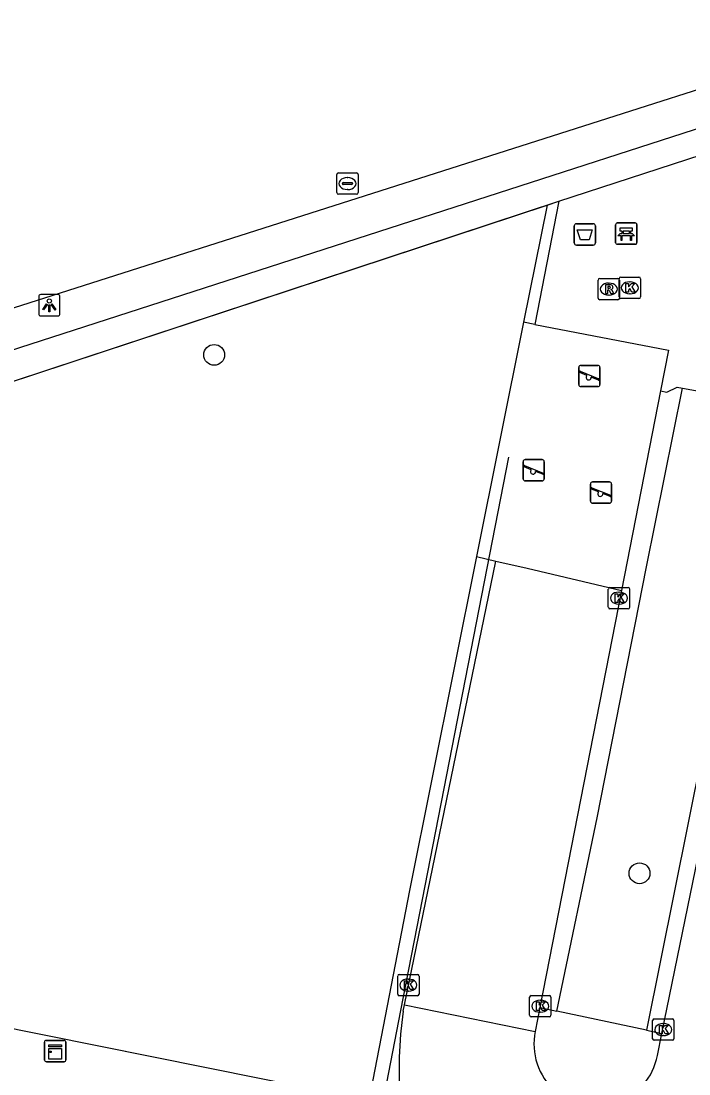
# Model space of a CAD drawing. Extents: x 158087 to 159494, y 382905 to 383981.
# Drawn here: x 159141.85 to 159173.17, y 382935.8 to 382985.22 of the extents above; entities that cross this region are included whole.
import ezdxf

# ---------------------------------------------------------------- set-up
doc = ezdxf.new("R2010")
doc.units = 0
for name, color, linetype in [('IMGEO_Afvalbak', 7, 'Continuous'), ('IMGEO_Bank', 7, 'Continuous'), ('IMGEO_Boom', 7, 'Continuous'), ('IMGEO_Groenvoorziening', 7, 'Continuous'), ('IMGEO_Haag', 7, 'Continuous'), ('IMGEO_Hek', 7, 'Continuous'), ('IMGEO_Kast', 7, 'Continuous'), ('IMGEO_Kolk', 7, 'Continuous'), ('IMGEO_Lichtpunt', 7, 'Continuous'), ('IMGEO_Rijbaan_lokaal_open', 7, 'Continuous'), ('IMGEO_Rioolput', 7, 'Continuous'), ('IMGEO_Speelvoorziening', 7, 'Continuous'), ('IMGEO_Verkeerseiland_open', 7, 'Continuous'), ('IMGEO_Voetpad_open', 7, 'Continuous'), ('IMGEO_Waterleidingput', 7, 'Continuous')]:
    doc.layers.add(name, color=color, linetype=linetype)

msp = doc.modelspace()

# ---------------------------------------------------------------- linework, layer by layer
at = {"layer": 'IMGEO_Afvalbak'}
for p, q in [((159167.794, 382974.803), (159167.794, 382975.603)), ((159167.794, 382975.603), (159167.794, 382974.803)), ((159167.894, 382975.703), (159168.684, 382975.703)), ((159168.684, 382975.703), (159167.894, 382975.703)), ((159168.784, 382975.603), (159168.784, 382974.803)), ((159168.784, 382974.803), (159168.784, 382975.603)), ((159168.684, 382974.703), (159167.894, 382974.703)), ((159167.894, 382974.703), (159168.684, 382974.703))]:
    msp.add_line(p, q, dxfattribs=at)
msp.add_lwpolyline([(159167.937, 382975.417), (159168.641, 382975.417), (159168.492, 382974.947), (159168.086, 382974.947), (159167.937, 382975.417)], dxfattribs=at)
for centre, start, end in [((159167.894, 382975.603), 90, 180), ((159167.894, 382975.603), 90, 180), ((159168.684, 382975.603), 0, 90), ((159168.684, 382975.603), 360, 90), ((159167.894, 382974.803), 180, 270), ((159167.894, 382974.803), 180, 270), ((159168.684, 382974.803), 270, 0), ((159168.684, 382974.803), 270, 0)]:
    msp.add_arc(centre, 0.1, start, end, dxfattribs=at)
at = {"layer": 'IMGEO_Bank'}
for p, q in [((159169.735, 382974.815), (159169.735, 382975.656)), ((159169.735, 382975.656), (159169.735, 382974.815)), ((159169.81, 382975.74), (159170.651, 382975.74)), ((159170.651, 382975.74), (159169.81, 382975.74)), ((159170.735, 382975.665), (159170.735, 382974.824)), ((159170.735, 382974.824), (159170.735, 382975.665)), ((159170.432, 382975.138), (159170.039, 382975.138)), ((159170.044, 382975.246), (159170.044, 382975.352)), ((159170.088, 382975.352), (159170.088, 382975.246)), ((159170.376, 382975.358), (159170.094, 382975.358)), ((159170.094, 382975.24), (159170.376, 382975.24)), ((159170.382, 382975.246), (159170.382, 382975.352)), ((159170.426, 382975.352), (159170.426, 382975.246)), ((159170.66, 382974.74), (159169.819, 382974.74)), ((159169.819, 382974.74), (159170.66, 382974.74))]:
    msp.add_line(p, q, dxfattribs=at)
for points in [[(159170.038, 382975.358), (159169.952, 382975.358), (159169.952, 382975.519), (159170.515, 382975.519), (159170.515, 382975.358), (159170.432, 382975.358)], [(159169.982, 382975.138), (159169.84, 382975.138), (159169.952, 382975.24), (159170.038, 382975.24)], [(159170.032, 382975.131), (159170.032, 382974.924), (159169.989, 382974.924), (159169.989, 382975.131)], [(159170.432, 382975.24), (159170.515, 382975.24), (159170.627, 382975.138), (159170.488, 382975.138)], [(159170.482, 382975.131), (159170.482, 382974.924), (159170.438, 382974.924), (159170.438, 382975.131)]]:
    msp.add_lwpolyline(points, dxfattribs=at)
for centre, radius, start, end in [((159169.813, 382975.662), 0.0779, 92.4484, 184.2845), ((159169.813, 382975.662), 0.0779, 92.4484, 184.2845), ((159170.657, 382975.662), 0.0779, 2.4484, 94.2845), ((159170.657, 382975.662), 0.0779, 2.4484, 94.2845), ((159169.982, 382975.131), 0.00671, 2.8957, 87.1043), ((159170.039, 382975.131), 0.00671, 92.8957, 177.1043), ((159170.037, 382975.351), 0.00671, 2.8957, 87.1043), ((159170.037, 382975.247), 0.00671, 272.8957, 357.1043), ((159170.094, 382975.351), 0.00671, 92.8957, 177.1043), ((159170.094, 382975.247), 0.00671, 182.8957, 267.1043), ((159170.376, 382975.351), 0.00671, 2.8957, 87.1043), ((159170.376, 382975.247), 0.00671, 272.8957, 357.1043), ((159170.433, 382975.351), 0.00671, 92.8957, 177.1043), ((159170.433, 382975.247), 0.00671, 182.8957, 267.1043), ((159170.431, 382975.131), 0.00671, 2.8957, 87.1043), ((159170.488, 382975.131), 0.00671, 92.8957, 177.1043), ((159169.813, 382974.818), 0.0779, 182.4484, 274.2845), ((159169.813, 382974.818), 0.0779, 182.4484, 274.2845), ((159170.657, 382974.818), 0.0779, 272.4484, 4.2845), ((159170.657, 382974.818), 0.0779, 272.4484, 4.2845)]:
    msp.add_arc(centre, radius, start, end, dxfattribs=at)
at = {"layer": 'IMGEO_Boom'}
for centre in [(159150.904, 382969.549), (159170.856, 382945.221)]:
    msp.add_circle(centre, 0.489, dxfattribs=at)
at = {"layer": 'IMGEO_Groenvoorziening'}
for points in [[(159094.248, 382956.684), (159183.625, 382985.215)], [(159166.516, 382976.582), (159165.412, 382971.079)], [(159163.207, 382960.083), (159160.066, 382944.421), (159158.157, 382934.552), (159135.307, 382939.165), (159083.059, 382949.714), (159075.072, 382951.327), (159065.327, 382953.294), (159069.787, 382974.881)], [(159165.412, 382971.079), (159163.207, 382960.083)], [(159165.938, 382970.978), (159165.412, 382971.079)], [(159163.207, 382960.083), (159164.108, 382959.875)]]:
    msp.add_lwpolyline(points, dxfattribs=at)
at = {"layer": 'IMGEO_Haag'}
for points in [[(159184.112, 382983.572), (159093.802, 382954.382)], [(159094.283, 382953.002), (159135.086, 382966.206), (159166.516, 382976.582)], [(159166.516, 382976.582), (159167.065, 382976.763)]]:
    msp.add_lwpolyline(points, dxfattribs=at)
at = {"layer": 'IMGEO_Hek'}
for points in [[(159135.086, 382966.206), (159167.065, 382976.763)], [(159159.663, 382938.775), (159164.725, 382964.749)], [(159158.814, 382934.419), (159159.663, 382938.775)]]:
    msp.add_lwpolyline(points, dxfattribs=at)
at = {"layer": 'IMGEO_Kast'}
for p, q in [((159142.948, 382936.453), (159142.948, 382937.294)), ((159142.948, 382937.294), (159142.948, 382936.453)), ((159143.023, 382937.378), (159143.864, 382937.378)), ((159143.864, 382937.378), (159143.023, 382937.378)), ((159143.948, 382937.303), (159143.948, 382936.462)), ((159143.948, 382936.462), (159143.948, 382937.303)), ((159143.873, 382936.378), (159143.032, 382936.378)), ((159143.032, 382936.378), (159143.873, 382936.378))]:
    msp.add_line(p, q, dxfattribs=at)
for points in [[(159143.143, 382937.168), (159143.743, 382937.168), (159143.743, 382937.083), (159143.143, 382937.083), (159143.143, 382937.168)], [(159143.143, 382936.993), (159143.743, 382936.993), (159143.743, 382936.504), (159143.143, 382936.504), (159143.143, 382936.993)]]:
    msp.add_lwpolyline(points, dxfattribs=at)
msp.add_circle((159143.227, 382936.842), 0.0377, dxfattribs=at)
for centre, start, end in [((159143.026, 382937.3), 92.4484, 184.2845), ((159143.026, 382937.3), 92.4484, 184.2845), ((159143.87, 382937.3), 2.4484, 94.2845), ((159143.87, 382937.3), 2.4484, 94.2845), ((159143.026, 382936.456), 182.4484, 274.2845), ((159143.026, 382936.456), 182.4484, 274.2845), ((159143.87, 382936.456), 272.4484, 4.2845), ((159143.87, 382936.456), 272.4484, 4.2845)]:
    msp.add_arc(centre, 0.0779, start, end, dxfattribs=at)
at = {"layer": 'IMGEO_Kolk'}
for p, q in [((159169.9, 382972.27), (159169.9, 382973.122)), ((159169.975, 382973.196), (159170.827, 382973.196)), ((159170.388, 382972.976), (159170.413, 382972.976)), ((159170.901, 382973.122), (159170.901, 382972.27)), ((159170.827, 382972.196), (159169.975, 382972.196)), ((159170.411, 382972.416), (159170.386, 382972.416)), ((159169.392, 382957.707), (159169.392, 382958.559)), ((159169.467, 382958.633), (159170.319, 382958.633)), ((159169.88, 382958.413), (159169.905, 382958.413)), ((159170.393, 382958.559), (159170.393, 382957.707)), ((159169.903, 382957.853), (159169.878, 382957.853)), ((159170.319, 382957.633), (159169.467, 382957.633)), ((159159.512, 382939.549), (159159.512, 382940.401)), ((159159.587, 382940.475), (159160.439, 382940.475)), ((159160.513, 382940.401), (159160.513, 382939.549)), ((159160, 382940.255), (159160.025, 382940.255)), ((159160.439, 382939.475), (159159.587, 382939.475)), ((159160.023, 382939.695), (159159.998, 382939.695)), ((159165.7, 382938.558), (159165.7, 382939.41)), ((159165.775, 382939.484), (159166.627, 382939.484)), ((159166.701, 382939.41), (159166.701, 382938.558)), ((159166.188, 382939.264), (159166.213, 382939.264)), ((159166.627, 382938.484), (159165.775, 382938.484)), ((159166.211, 382938.704), (159166.186, 382938.704)), ((159171.468, 382937.459), (159171.468, 382938.311)), ((159171.543, 382938.385), (159172.395, 382938.385)), ((159171.956, 382938.165), (159171.981, 382938.165)), ((159172.469, 382938.311), (159172.469, 382937.459)), ((159171.979, 382937.605), (159171.954, 382937.605)), ((159172.395, 382937.385), (159171.543, 382937.385))]:
    msp.add_line(p, q, dxfattribs=at)
for points in [[(159169.9, 382972.27), (159169.9, 382973.122)], [(159169.975, 382973.196), (159170.827, 382973.196)], [(159170.901, 382973.122), (159170.901, 382972.27)], [(159170.221, 382972.896), (159170.344, 382972.896), (159170.344, 382972.745), (159170.474, 382972.896), (159170.638, 382972.896), (159170.492, 382972.745), (159170.645, 382972.496), (159170.493, 382972.496), (159170.408, 382972.66), (159170.344, 382972.593), (159170.344, 382972.496), (159170.221, 382972.496), (159170.221, 382972.896)], [(159170.827, 382972.196), (159169.975, 382972.196)], [(159169.392, 382957.707), (159169.392, 382958.559)], [(159169.467, 382958.633), (159170.319, 382958.633)], [(159169.713, 382958.333), (159169.836, 382958.333), (159169.836, 382958.182), (159169.966, 382958.333), (159170.13, 382958.333), (159169.984, 382958.182), (159170.137, 382957.933), (159169.985, 382957.933), (159169.9, 382958.097), (159169.836, 382958.03), (159169.836, 382957.933), (159169.713, 382957.933), (159169.713, 382958.333)], [(159170.393, 382958.559), (159170.393, 382957.707)], [(159170.319, 382957.633), (159169.467, 382957.633)], [(159159.512, 382939.549), (159159.512, 382940.401)], [(159159.587, 382940.475), (159160.439, 382940.475)], [(159160.513, 382940.401), (159160.513, 382939.549)], [(159159.833, 382940.175), (159159.956, 382940.175), (159159.956, 382940.024), (159160.086, 382940.175), (159160.25, 382940.175), (159160.104, 382940.024), (159160.257, 382939.775), (159160.105, 382939.775), (159160.02, 382939.939), (159159.956, 382939.872), (159159.956, 382939.775), (159159.833, 382939.775), (159159.833, 382940.175)], [(159160.439, 382939.475), (159159.587, 382939.475)], [(159165.7, 382938.558), (159165.7, 382939.41)], [(159165.775, 382939.484), (159166.627, 382939.484)], [(159166.701, 382939.41), (159166.701, 382938.558)], [(159166.021, 382939.184), (159166.144, 382939.184), (159166.144, 382939.033), (159166.274, 382939.184), (159166.438, 382939.184), (159166.292, 382939.033), (159166.445, 382938.784), (159166.293, 382938.784), (159166.208, 382938.948), (159166.144, 382938.881), (159166.144, 382938.784), (159166.021, 382938.784), (159166.021, 382939.184)], [(159166.627, 382938.484), (159165.775, 382938.484)], [(159171.468, 382937.459), (159171.468, 382938.311)], [(159171.543, 382938.385), (159172.395, 382938.385)], [(159171.789, 382938.085), (159171.912, 382938.085), (159171.912, 382937.934), (159172.042, 382938.085), (159172.206, 382938.085), (159172.06, 382937.934), (159172.213, 382937.685), (159172.061, 382937.685), (159171.976, 382937.849), (159171.912, 382937.782), (159171.912, 382937.685), (159171.789, 382937.685), (159171.789, 382938.085)], [(159172.469, 382938.311), (159172.469, 382937.459)], [(159172.395, 382937.385), (159171.543, 382937.385)]]:
    msp.add_lwpolyline(points, dxfattribs=at)
for centre, start, end in [((159169.977, 382973.12), 91.552, 178.448), ((159169.977, 382973.12), 91.552, 178.448), ((159170.825, 382973.12), 1.552, 88.448), ((159170.825, 382973.12), 1.552, 88.448), ((159169.977, 382972.272), 181.552, 268.448), ((159169.977, 382972.272), 181.552, 268.448), ((159170.825, 382972.272), 271.552, 358.448), ((159170.825, 382972.272), 271.552, 358.448), ((159169.469, 382958.557), 91.552, 178.448), ((159169.469, 382958.557), 91.552, 178.448), ((159170.317, 382958.557), 1.552, 88.448), ((159170.317, 382958.557), 1.552, 88.448), ((159169.469, 382957.709), 181.552, 268.448), ((159169.469, 382957.709), 181.552, 268.448), ((159170.317, 382957.709), 271.552, 358.448), ((159170.317, 382957.709), 271.552, 358.448), ((159159.589, 382940.399), 91.552, 178.448), ((159159.589, 382940.399), 91.552, 178.448), ((159160.437, 382940.399), 1.552, 88.448), ((159160.437, 382940.399), 1.552, 88.448), ((159159.589, 382939.551), 181.552, 268.448), ((159159.589, 382939.551), 181.552, 268.448), ((159160.437, 382939.551), 271.552, 358.448), ((159160.437, 382939.551), 271.552, 358.448), ((159165.777, 382939.408), 91.552, 178.448), ((159165.777, 382939.408), 91.552, 178.448), ((159166.625, 382939.408), 1.552, 88.448), ((159166.625, 382939.408), 1.552, 88.448), ((159165.777, 382938.56), 181.552, 268.448), ((159165.777, 382938.56), 181.552, 268.448), ((159166.625, 382938.56), 271.552, 358.448), ((159166.625, 382938.56), 271.552, 358.448), ((159171.545, 382938.309), 91.552, 178.448), ((159171.545, 382938.309), 91.552, 178.448), ((159172.393, 382938.309), 1.552, 88.448), ((159172.393, 382938.309), 1.552, 88.448), ((159171.545, 382937.461), 181.552, 268.448), ((159171.545, 382937.461), 181.552, 268.448), ((159172.393, 382937.461), 271.552, 358.448), ((159172.393, 382937.461), 271.552, 358.448)]:
    msp.add_arc(centre, 0.0765, start, end, dxfattribs=at)
for centre, major_axis, ratio, start_param, end_param in [((159170.387, 382972.696), (-0.387, 0.002), 0.722429, 4.712389, 7.853982), ((159170.412, 382972.696), (-0.39, 0.002), 0.717154, 1.570796, 4.712389), ((159169.879, 382958.133), (-0.387, 0.002), 0.722429, 4.712389, 7.853982), ((159169.904, 382958.133), (-0.39, 0.002), 0.717154, 1.570796, 4.712389), ((159159.999, 382939.975), (-0.387, 0.002), 0.722429, 4.712389, 7.853982), ((159160.024, 382939.975), (-0.39, 0.002), 0.717154, 1.570796, 4.712389), ((159166.187, 382938.984), (-0.387, 0.002), 0.722429, 4.712389, 7.853982), ((159166.212, 382938.984), (-0.39, 0.002), 0.717154, 1.570796, 4.712389), ((159171.955, 382937.885), (-0.387, 0.002), 0.722429, 4.712389, 7.853982), ((159171.98, 382937.885), (-0.39, 0.002), 0.717154, 1.570796, 4.712389)]:
    msp.add_ellipse(centre, major_axis=major_axis, ratio=ratio, start_param=start_param, end_param=end_param, dxfattribs=at)
at = {"layer": 'IMGEO_Lichtpunt'}
for p, q in [((159142.673, 382972.282), (159142.673, 382971.475)), ((159142.673, 382972.282), (159142.673, 382971.475)), ((159143.575, 382972.377), (159142.767, 382972.377)), ((159143.575, 382972.377), (159142.767, 382972.377)), ((159143.669, 382971.475), (159143.669, 382972.282)), ((159143.669, 382971.475), (159143.669, 382972.282)), ((159142.767, 382971.381), (159143.575, 382971.381)), ((159142.767, 382971.381), (159143.575, 382971.381))]:
    msp.add_line(p, q, dxfattribs=at)
for points in [[(159143.047, 382971.946), (159143.086, 382971.918), (159142.898, 382971.656), (159142.86, 382971.683), (159143.047, 382971.946)], [(159143.149, 382971.898), (159143.196, 382971.898), (159143.196, 382971.576), (159143.149, 382971.576), (159143.149, 382971.898)], [(159143.259, 382971.918), (159143.297, 382971.945), (159143.484, 382971.683), (159143.445, 382971.655), (159143.259, 382971.918)]]:
    msp.add_lwpolyline(points, dxfattribs=at)
msp.add_circle((159143.172, 382972.08), 0.0994, dxfattribs=at)
for centre, start, end in [((159142.767, 382972.282), 90, 180), ((159142.767, 382972.282), 90, 180), ((159143.575, 382972.282), 0, 90), ((159143.575, 382972.282), 0, 90), ((159142.767, 382971.475), 180, 270), ((159142.767, 382971.475), 180, 270), ((159143.575, 382971.475), 270, 0), ((159143.575, 382971.475), 270, 360)]:
    msp.add_arc(centre, 0.0946, start, end, dxfattribs=at)
at = {"layer": 'IMGEO_Rijbaan_lokaal_open'}
for points in [[(159159.827, 382939.049), (159164.108, 382959.875)], [(159164.108, 382959.875), (159165.587, 382959.533), (159170.007, 382958.489)], [(159170.007, 382958.489), (159166.181, 382938.919)], [(159171.908, 382937.71), (159175.796, 382956.677)], [(159159.767, 382938.755), (159159.827, 382939.049)], [(159159.827, 382939.049), (159165.962, 382937.798)], [(159166.181, 382938.919), (159165.962, 382937.798)], [(159171.694, 382936.667), (159171.908, 382937.71)]]:
    msp.add_lwpolyline(points, dxfattribs=at)
for centre, radius, start, end in [((159180.533, 382935.954), 20.955, 172.3169, 196.0729), ((159168.822, 382937.204), 2.921, 168.2717, 349.4046)]:
    msp.add_arc(centre, radius, start, end, dxfattribs=at)
at = {"layer": 'IMGEO_Rioolput'}
for p, q in [((159168.915, 382972.211), (159168.915, 382973.063)), ((159168.99, 382973.137), (159169.842, 382973.137)), ((159169.916, 382973.063), (159169.916, 382972.211)), ((159169.403, 382972.917), (159169.428, 382972.917)), ((159169.842, 382972.137), (159168.99, 382972.137)), ((159169.426, 382972.357), (159169.401, 382972.357))]:
    msp.add_line(p, q, dxfattribs=at)
for points in [[(159168.915, 382972.211), (159168.915, 382973.063)], [(159168.99, 382973.137), (159169.842, 382973.137)], [(159169.916, 382973.063), (159169.916, 382972.211)], [(159169.504, 382972.835), (159169.252, 382972.837), (159169.252, 382972.437)], [(159169.252, 382972.437), (159169.376, 382972.437), (159169.376, 382972.599), (159169.387, 382972.599)], [(159169.43, 382972.756), (159169.376, 382972.756), (159169.376, 382972.675)], [(159169.376, 382972.675), (159169.428, 382972.675)], [(159169.434, 382972.57), (159169.505, 382972.437), (159169.645, 382972.437), (159169.58, 382972.563)], [(159169.842, 382972.137), (159168.99, 382972.137)]]:
    msp.add_lwpolyline(points, dxfattribs=at)
for centre, radius, start, end in [((159168.992, 382973.061), 0.0765, 91.552, 178.448), ((159168.992, 382973.061), 0.0765, 91.552, 178.448), ((159169.84, 382973.061), 0.0765, 1.552, 88.448), ((159169.84, 382973.061), 0.0765, 1.552, 88.448), ((159169.386, 382972.546), 0.0533, 26.0293, 88.6989), ((159169.412, 382972.864), 0.19, 274.7715, 282.9687), ((159169.436, 382972.66), 0.0964, 77.0061, 93.1865), ((159169.45, 382972.717), 0.0378, 276.6634, 79.6772), ((159169.503, 382972.725), 0.109, 350.3612, 89.416), ((159169.501, 382972.725), 0.112, 277.5842, 350.9817), ((159169.485, 382972.51), 0.108, 29.5134, 73.7905), ((159168.992, 382972.213), 0.0765, 181.552, 268.448), ((159168.992, 382972.213), 0.0765, 181.552, 268.448), ((159169.84, 382972.213), 0.0765, 271.552, 358.448), ((159169.84, 382972.213), 0.0765, 271.552, 358.448)]:
    msp.add_arc(centre, radius, start, end, dxfattribs=at)
for centre, major_axis, ratio, start_param, end_param in [((159169.402, 382972.637), (-0.387, 0.002), 0.722429, 4.712389, 7.853982), ((159169.427, 382972.637), (-0.39, 0.002), 0.717154, 1.570796, 4.712389)]:
    msp.add_ellipse(centre, major_axis=major_axis, ratio=ratio, start_param=start_param, end_param=end_param, dxfattribs=at)
at = {"layer": 'IMGEO_Speelvoorziening'}
for p, q in [((159168.108, 382969.058), (159168.898, 382969.058)), ((159168.898, 382969.058), (159168.108, 382969.058)), ((159168.008, 382968.158), (159168.008, 382968.958)), ((159168.008, 382968.958), (159168.008, 382968.158)), ((159168.391, 382968.586), (159168.052, 382968.723)), ((159168.077, 382968.783), (159168.953, 382968.43)), ((159168.998, 382968.958), (159168.998, 382968.158)), ((159168.998, 382968.158), (159168.998, 382968.958)), ((159168.898, 382968.058), (159168.108, 382968.058)), ((159168.108, 382968.058), (159168.898, 382968.058)), ((159168.929, 382968.37), (159168.589, 382968.507)), ((159165.495, 382964.633), (159166.285, 382964.633)), ((159166.285, 382964.633), (159165.495, 382964.633)), ((159165.395, 382963.733), (159165.395, 382964.533)), ((159165.395, 382964.533), (159165.395, 382963.733)), ((159165.778, 382964.161), (159165.439, 382964.298)), ((159165.464, 382964.358), (159166.34, 382964.005)), ((159166.316, 382963.945), (159165.976, 382964.082)), ((159166.385, 382964.533), (159166.385, 382963.733)), ((159166.385, 382963.733), (159166.385, 382964.533)), ((159166.285, 382963.633), (159165.495, 382963.633)), ((159165.495, 382963.633), (159166.285, 382963.633)), ((159168.652, 382963.589), (159169.442, 382963.589)), ((159169.442, 382963.589), (159168.652, 382963.589)), ((159168.552, 382962.689), (159168.552, 382963.489)), ((159168.552, 382963.489), (159168.552, 382962.689)), ((159168.935, 382963.117), (159168.596, 382963.254)), ((159168.621, 382963.314), (159169.497, 382962.961)), ((159169.542, 382963.489), (159169.542, 382962.689)), ((159169.542, 382962.689), (159169.542, 382963.489)), ((159169.473, 382962.901), (159169.133, 382963.038)), ((159169.442, 382962.589), (159168.652, 382962.589)), ((159168.652, 382962.589), (159169.442, 382962.589))]:
    msp.add_line(p, q, dxfattribs=at)
for centre, radius, start, end in [((159168.108, 382968.958), 0.1, 90, 180), ((159168.108, 382968.958), 0.1, 90, 180), ((159168.898, 382968.958), 0.1, 0, 90), ((159168.898, 382968.958), 0.1, 360, 90), ((159168.065, 382968.753), 0.0327, 68.078, 248.078), ((159168.47, 382968.496), 0.12, 130.9928, 5.1632), ((159168.108, 382968.158), 0.1, 180, 270), ((159168.108, 382968.158), 0.1, 180, 270), ((159168.898, 382968.158), 0.1, 270, 0), ((159168.898, 382968.158), 0.1, 270, 0), ((159168.941, 382968.4), 0.0327, 248.078, 68.078), ((159165.495, 382964.533), 0.1, 90, 180), ((159165.495, 382964.533), 0.1, 90, 180), ((159166.285, 382964.533), 0.1, 0, 90), ((159166.285, 382964.533), 0.1, 360, 90), ((159165.452, 382964.328), 0.0327, 68.078, 248.078), ((159165.857, 382964.071), 0.12, 130.9928, 5.1632), ((159165.495, 382963.733), 0.1, 180, 270), ((159165.495, 382963.733), 0.1, 180, 270), ((159166.285, 382963.733), 0.1, 270, 0), ((159166.285, 382963.733), 0.1, 270, 0), ((159166.328, 382963.975), 0.0327, 248.078, 68.078), ((159168.652, 382963.489), 0.1, 90, 180), ((159168.652, 382963.489), 0.1, 90, 180), ((159169.442, 382963.489), 0.1, 0, 90), ((159169.442, 382963.489), 0.1, 360, 90), ((159168.609, 382963.284), 0.0327, 68.078, 248.078), ((159169.014, 382963.027), 0.12, 130.9928, 5.1632), ((159168.652, 382962.689), 0.1, 180, 270), ((159168.652, 382962.689), 0.1, 180, 270), ((159169.442, 382962.689), 0.1, 270, 0), ((159169.442, 382962.689), 0.1, 270, 0), ((159169.485, 382962.931), 0.0327, 248.078, 68.078)]:
    msp.add_arc(centre, radius, start, end, dxfattribs=at)
at = {"layer": 'IMGEO_Verkeerseiland_open'}
for points in [[(159166.969, 382938.753), (159168.864, 382947.817), (159171.181, 382959.596), (159172.869, 382967.988)], [(159171.839, 382967.86), (159170.007, 382958.489)], [(159177.026, 382967.241), (159176.224, 382963.165), (159173.794, 382950.862), (159171.183, 382937.863)], [(159166.181, 382938.919), (159166.969, 382938.753)], [(159171.183, 382937.863), (159166.969, 382938.753)], [(159171.183, 382937.863), (159171.908, 382937.71)]]:
    msp.add_lwpolyline(points, dxfattribs=at)
at = {"layer": 'IMGEO_Voetpad_open'}
for points in [[(159167.065, 382976.763), (159184.451, 382982.428)], [(159167.065, 382976.763), (159165.938, 382970.978)], [(159165.938, 382970.978), (159172.213, 382969.774), (159171.839, 382967.86)], [(159171.839, 382967.86), (159172.143, 382967.796), (159172.623, 382968.032), (159172.869, 382967.988)], [(159172.869, 382967.988), (159177.026, 382967.241)]]:
    msp.add_lwpolyline(points, dxfattribs=at)
at = {"layer": 'IMGEO_Waterleidingput'}
for p, q in [((159156.657, 382977.162), (159156.657, 382978.014)), ((159156.732, 382978.088), (159157.584, 382978.088)), ((159157.658, 382978.014), (159157.658, 382977.162)), ((159156.916, 382977.582), (159156.916, 382977.594)), ((159157.354, 382977.545), (159156.956, 382977.545)), ((159156.959, 382977.631), (159157.357, 382977.631)), ((159157.145, 382977.868), (159157.17, 382977.868)), ((159157.4, 382977.594), (159157.4, 382977.582)), ((159157.584, 382977.088), (159156.732, 382977.088)), ((159157.168, 382977.308), (159157.143, 382977.308))]:
    msp.add_line(p, q, dxfattribs=at)
for points in [[(159156.657, 382977.162), (159156.657, 382978.014)], [(159156.732, 382978.088), (159157.584, 382978.088)], [(159157.658, 382978.014), (159157.658, 382977.162)], [(159157.584, 382977.088), (159156.732, 382977.088)]]:
    msp.add_lwpolyline(points, dxfattribs=at)
for centre, radius, start, end in [((159156.734, 382978.012), 0.0765, 91.552, 178.448), ((159156.734, 382978.012), 0.0765, 91.552, 178.448), ((159157.582, 382978.012), 0.0765, 1.552, 88.448), ((159157.582, 382978.012), 0.0765, 1.552, 88.448), ((159156.956, 382977.591), 0.0403, 85.8775, 175.7526), ((159156.953, 382977.581), 0.0366, 178.938, 274.7102), ((159157.357, 382977.588), 0.043, 264.8664, 352.4533), ((159157.361, 382977.593), 0.0386, 1.7309, 96.639), ((159156.734, 382977.164), 0.0765, 181.552, 268.448), ((159156.734, 382977.164), 0.0765, 181.552, 268.448), ((159157.582, 382977.164), 0.0765, 271.552, 358.448), ((159157.582, 382977.164), 0.0765, 271.552, 358.448)]:
    msp.add_arc(centre, radius, start, end, dxfattribs=at)
for centre, major_axis, ratio, start_param, end_param in [((159157.144, 382977.588), (-0.387, 0.002), 0.722429, 4.712389, 7.853982), ((159157.169, 382977.588), (-0.39, 0.002), 0.717154, 1.570796, 4.712389)]:
    msp.add_ellipse(centre, major_axis=major_axis, ratio=ratio, start_param=start_param, end_param=end_param, dxfattribs=at)

doc.saveas('drawing.dxf')
